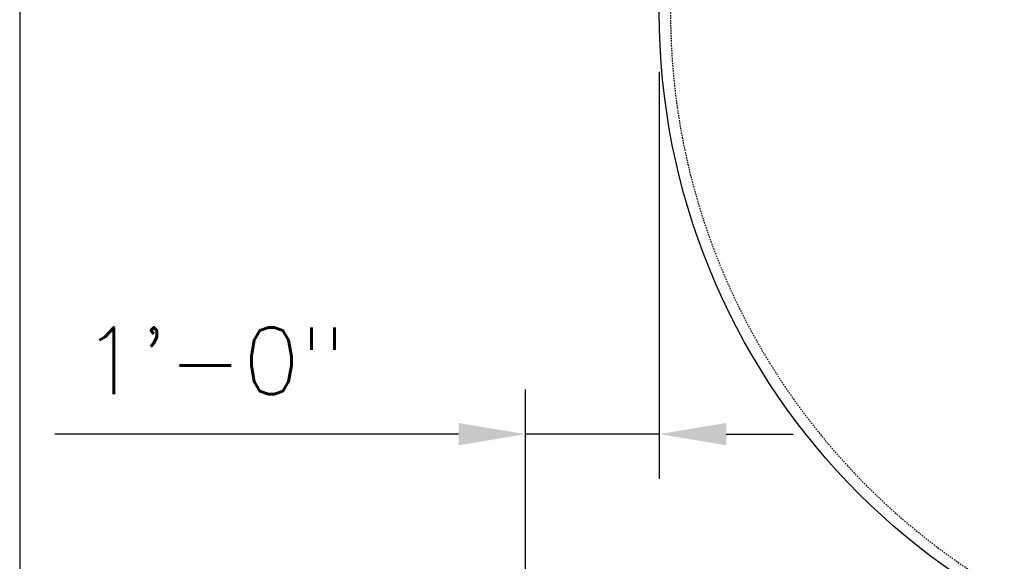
# Model space of a CAD drawing. Extents: x -285 to 5863, y 308 to 3178.
# Tile 441 of 622: x 1368 to 1457, y 1349 to 1397. Entities that reach past the tile are written whole.
import ezdxf

# ---------------------------------------------------------------- set-up
doc = ezdxf.new("R2010")
doc.units = 0
doc.header["$MEASUREMENT"] = 0
doc.header["$PDSIZE"] = 1
doc.linetypes.add('HIDDEN3', pattern=[0.1875, 0.125, -0.0625])
doc.layers.get('DEFPOINTS').update_dxf_attribs({"linetype": 'CONTINUOUS'})
for name, color, linetype in [('DIM', 3, 'CONTINUOUS'), ('TANK-SLAB', 6, 'CONTINUOUS'), ('TANK-UST', 5, 'CONTINUOUS')]:
    doc.layers.add(name, color=color, linetype=linetype)
doc.styles.add('SIMPLEX', font='simplex')
doc.dimstyles.new('DIM64', dxfattribs={"dimscale": 64, "dimtxt": 0.09375, "dimasz": 0.09375, "dimexe": 0.0625, "dimexo": 0.0625, "dimgap": 0.046875, "dimtad": 1, "dimdec": 4, "dimzin": 3, "dimdsep": 46, "dimlunit": 4, "dimtxsty": 'SIMPLEX', "dimcen": 0, "dimclrd": 256, "dimclre": 256, "dimclrt": 256, "dimadec": 0, "dimazin": 0, "dimtfac": 1, "dimtdec": 4, "dimtmove": 0, "dimatfit": 3, "dimfxl": 1, "dimfrac": 2, "dimtolj": 1, "dimtzin": 0, "dimarcsym": 0})

# ---------------------------------------------------------------- blocks, each defined once
blk = doc.blocks.new('*D60')
at = {"layer": 'DEFPOINTS', "color": 0, "transparency": 16777216}
for p in [(1425.622, 1396.652), (1425.622, 1360.181), (1413.622, 1335.02)]:
    blk.add_point(p, dxfattribs=at)
at = {"layer": 'DIM', "lineweight": -2, "transparency": 16777216}
for p, q in [((1425.622, 1392.652), (1425.622, 1356.181)), ((1413.622, 1339.02), (1413.622, 1364.181)), ((1407.622, 1360.181), (1371.409, 1360.181)), ((1425.622, 1360.181), (1413.622, 1360.181)), ((1431.622, 1360.181), (1437.622, 1360.181))]:
    blk.add_line(p, q, dxfattribs=at)
at = {"layer": 'DIM', "transparency": 16777216}
for points in [[(1407.622, 1361.181), (1407.622, 1359.181), (1413.622, 1360.181)], [(1431.622, 1361.181), (1431.622, 1359.181), (1425.622, 1360.181)]]:
    blk.add_solid(points, dxfattribs=at)
at = {"layer": 'DIM', "transparency": 16777216, "insert": (1385.695, 1366.752), "char_height": 6, "attachment_point": 5, "style": 'SIMPLEX'}
blk.add_mtext('\\A1;1\'-0"', dxfattribs=at)

msp = doc.modelspace()

# ---------------------------------------------------------------- linework, layer by layer
at = {"layer": 'TANK-SLAB'}
msp.add_lwpolyline([(2031.77254, 1299.01839), (2031.77254, 1497.01839), (1368.26597, 1497.01839), (1368.26597, 1299.01839)], close=True, dxfattribs=at)
at = {"layer": 'TANK-UST'}
msp.add_lwpolyline([(1483.8358, 1337.01839, -0.9543276), (1483.8358, 1459.01839)], format="xyb", dxfattribs=at)
at = {"layer": 'TANK-UST', "color": 2, "linetype": 'HIDDEN3'}
msp.add_lwpolyline([(1488.37181, 1458.01839), (1483.85926, 1458.01839, 0.9539575), (1483.85926, 1338.01839), (1488.37181, 1338.01839), (1583.62201, 1338.01839), (1682.64136, 1338.01839), (1907.64136, 1338.01839), (1912.13456, 1338.01839, 0.9539575), (1912.13456, 1458.01839), (1907.64136, 1458.01839), (1682.64136, 1458.01839), (1583.62201, 1458.01839)], format="xyb", close=True, dxfattribs=at)

# ---------------------------------------------------------------- dimensions: what is measured, and where the dimension line sits
at = {"layer": 'DIM'}
dim = msp.add_linear_dim(base=(1425.62181, 1360.1808), p1=(1413.62181, 1335.01993), p2=(1425.62181, 1396.65183), dimstyle='DIM64', dxfattribs=at)
dim.commit()
dim.dimension.update_dxf_attribs({"geometry": '*D60', "text_midpoint": (1385.69454, 1360.1808), "dimtype": 160})

doc.saveas('drawing.dxf')
